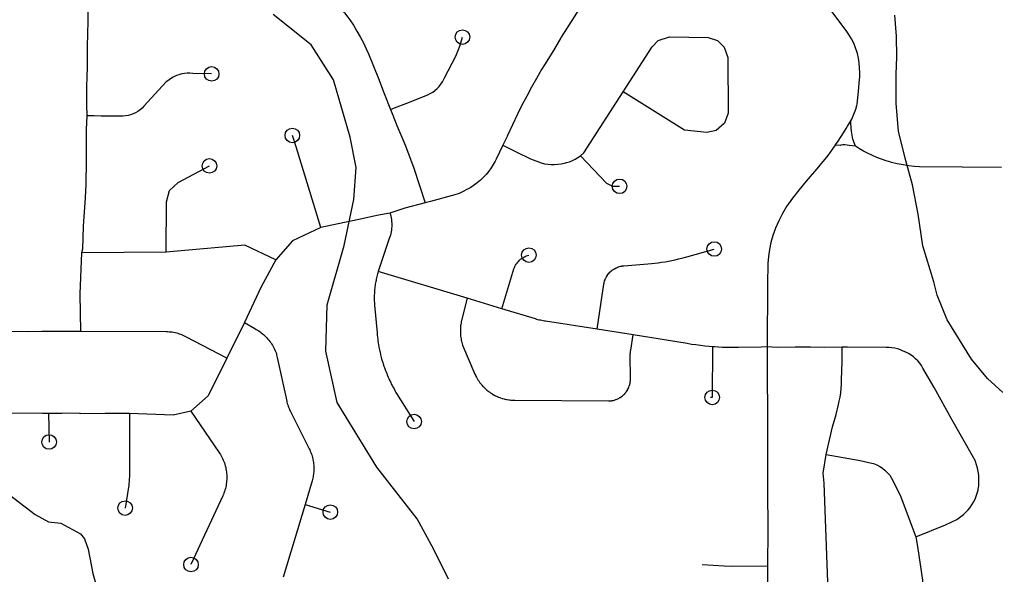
# Model space of a CAD drawing. Extents: x -19 to 366, y -4 to 359.
# Drawn here: x 147.031 to 147.665, y 190.286 to 190.647 of the extents above; entities that cross this region are included whole.
import ezdxf

# ---------------------------------------------------------------- set-up
doc = ezdxf.new("R2010")
doc.units = 0
for name, color, linetype in [('Level 33', 7, 'Continuous'), ('Level 35', 7, 'Continuous'), ('Level 60', 7, 'Continuous')]:
    doc.layers.add(name, color=color, linetype=linetype)

msp = doc.modelspace()

# ---------------------------------------------------------------- linework, layer by layer
at = {"layer": 'Level 33'}
for points in [[(147.08326, 190.68336), (147.08039, 190.67878), (147.07917, 190.67629), (147.07811, 190.67372), (147.07724, 190.67108), (147.07595, 190.66503), (147.07563, 190.66306), (147.07549, 190.66217), (147.07526, 190.64553), (147.07495, 190.62894), (147.07486, 190.61446), (147.07472, 190.61037), (147.07444, 190.60165), (147.07449, 190.59114), (147.07465, 190.58409)], [(147.21919, 190.67272), (147.2216, 190.67056), (147.22465, 190.66783), (147.23156, 190.66166), (147.23429, 190.65914), (147.23692, 190.65651), (147.23944, 190.65378), (147.24185, 190.65094), (147.24414, 190.64802), (147.24532, 190.64643), (147.24773, 190.64279), (147.25002, 190.63908), (147.25217, 190.63529), (147.2542, 190.63143), (147.25607, 190.6275), (147.25747, 190.62436), (147.26395, 190.60819), (147.26765, 190.59844), (147.27179, 190.58808)], [(147.40338, 190.66807), (147.39938, 190.6617), (147.39114, 190.64825), (147.38265, 190.63499), (147.38243, 190.63458), (147.38009, 190.63048), (147.37767, 190.62643), (147.37172, 190.61705), (147.36992, 190.61402), (147.36661, 190.60831), (147.36337, 190.60256), (147.36023, 190.59677), (147.35716, 190.59095), (147.35416, 190.58509), (147.34778, 190.57111), (147.34751, 190.57058), (147.3448, 190.56485)], [(147.56055, 190.56492), (147.56189, 190.56684), (147.56479, 190.57126), (147.56761, 190.57575), (147.56847, 190.57719), (147.57008, 190.5797), (147.57122, 190.58176), (147.57223, 190.5839), (147.57311, 190.58609), (147.57387, 190.58834), (147.57446, 190.59063), (147.57467, 190.59166), (147.57552, 190.59983), (147.57637, 190.60783), (147.5764, 190.60897), (147.57643, 190.61209), (147.57631, 190.61521), (147.57603, 190.61833), (147.57558, 190.62142), (147.57499, 190.62451), (147.57483, 190.6251), (147.57374, 190.62814), (147.5725, 190.63111), (147.57106, 190.634), (147.56944, 190.6368), (147.56767, 190.63949), (147.55122, 190.66143)], [(147.27179, 190.58808), (147.27449, 190.5891), (147.2825, 190.59215), (147.29595, 190.59752), (147.29761, 190.59839), (147.29919, 190.59939), (147.30067, 190.60051), (147.30206, 190.60175), (147.30334, 190.60309), (147.30453, 190.60455), (147.30557, 190.60609), (147.3065, 190.6077), (147.30694, 190.60865), (147.31415, 190.62275), (147.31689, 190.62927), (147.31853, 190.63515)], [(147.42277, 190.59952), (147.4416, 190.62874), (147.44564, 190.63282), (147.45291, 190.63531), (147.47812, 190.63492), (147.48401, 190.63296), (147.48852, 190.62858), (147.49073, 190.62182), (147.49106, 190.58573), (147.48862, 190.57913), (147.48329, 190.57455), (147.47708, 190.57313), (147.46275, 190.5747), (147.42277, 190.59952)], [(147.15569, 190.61123), (147.14344, 190.61154), (147.14163, 190.61168), (147.13981, 190.61166), (147.13802, 190.6115), (147.13623, 190.61118), (147.13449, 190.61072), (147.13278, 190.61011), (147.13114, 190.60936), (147.13065, 190.6091), (147.12956, 190.60848), (147.12807, 190.60747), (147.12666, 190.60633), (147.12604, 190.60577), (147.11892, 190.59824), (147.11173, 190.59016), (147.11051, 190.58894), (147.10919, 190.58784), (147.10778, 190.58685), (147.10626, 190.58599), (147.1047, 190.58527), (147.10308, 190.58469), (147.10141, 190.58425), (147.09971, 190.58396), (147.09801, 190.58382), (147.09737, 190.58381), (147.08388, 190.58381), (147.07932, 190.58399), (147.07465, 190.58409)], [(147.39507, 190.5579), (147.39726, 190.55991), (147.42277, 190.59952)], [(147.27179, 190.58808), (147.27282, 190.58551), (147.27597, 190.57767), (147.27974, 190.56855), (147.28143, 190.56446), (147.28686, 190.55006), (147.29426, 190.52743)], [(147.07465, 190.58409), (147.07419, 190.57521), (147.07416, 190.56748), (147.07419, 190.56239), (147.07421, 190.5545), (147.07402, 190.53951), (147.07355, 190.53076), (147.07223, 190.51219), (147.07178, 190.49729), (147.07128, 190.49492)], [(147.5736, 190.5642), (147.57189, 190.56885), (147.57119, 190.57409), (147.57072, 190.57898), (147.57072, 190.58085)], [(147.22653, 190.51138), (147.21052, 190.56377), (147.20807, 190.57123)], [(147.3448, 190.56485), (147.34049, 190.55583), (147.33984, 190.5546), (147.33854, 190.5523), (147.33709, 190.55009), (147.33554, 190.54796), (147.33385, 190.54592), (147.33206, 190.54399), (147.33015, 190.54216), (147.32814, 190.54043), (147.32627, 190.53907), (147.3239, 190.5375), (147.32143, 190.53606), (147.31891, 190.53475), (147.31632, 190.53358), (147.31367, 190.53255), (147.29774, 190.52832), (147.29426, 190.52743)], [(147.3448, 190.56485), (147.35335, 190.56069), (147.36259, 190.55599), (147.36958, 190.55335), (147.37173, 190.55288), (147.37391, 190.55257), (147.3761, 190.55241), (147.3783, 190.5524), (147.3805, 190.55253), (147.38269, 190.55282), (147.38484, 190.55326), (147.38615, 190.55361), (147.38805, 190.5542), (147.38992, 190.55494), (147.39175, 190.55582), (147.39347, 190.55683), (147.39507, 190.5579)], [(147.56055, 190.56492), (147.55885, 190.56249), (147.55571, 190.55819), (147.55059, 190.55194), (147.54974, 190.55089), (147.54166, 190.54152), (147.53696, 190.53579), (147.53288, 190.53047), (147.52897, 190.52503), (147.52633, 190.52051), (147.52394, 190.51586), (147.52183, 190.51108), (147.51996, 190.50619), (147.51874, 190.50174), (147.51781, 190.49723), (147.51717, 190.49267), (147.51679, 190.48808), (147.51653, 190.47451), (147.51639, 190.43384)], [(147.66836, 190.5505), (147.64282, 190.55073), (147.61523, 190.55079), (147.61207, 190.55105), (147.6083, 190.5515), (147.60454, 190.55209), (147.60079, 190.55284), (147.5971, 190.55373), (147.59669, 190.55384), (147.59359, 190.55471), (147.59055, 190.55572), (147.58758, 190.55687), (147.58463, 190.55814), (147.58157, 190.55964), (147.57886, 190.56103), (147.5762, 190.56255), (147.5736, 190.5642), (147.56953, 190.56479), (147.5682, 190.56503), (147.56684, 190.56511), (147.56552, 190.56505), (147.56418, 190.56483), (147.56387, 190.56475), (147.56055, 190.56492)], [(147.39507, 190.5579), (147.41192, 190.54017), (147.41598, 190.53823), (147.4205, 190.53819)], [(147.12614, 190.49544), (147.1263, 190.52818), (147.12835, 190.53548), (147.13388, 190.54069), (147.15424, 190.55146)], [(147.29426, 190.52743), (147.28112, 190.52405), (147.27141, 190.52082)], [(147.27141, 190.52082), (147.26291, 190.51918), (147.25435, 190.51725), (147.22653, 190.51138)], [(147.27141, 190.52082), (147.27173, 190.51988), (147.272, 190.51878), (147.27222, 190.51766), (147.27237, 190.51653), (147.2725, 190.5154), (147.27256, 190.51427), (147.27259, 190.51313), (147.27256, 190.512), (147.27249, 190.51086), (147.27236, 190.50973), (147.27221, 190.50861), (147.27198, 190.50749), (147.27171, 190.50639), (147.27141, 190.5053), (147.27104, 190.50421), (147.26386, 190.48284)], [(147.22653, 190.51138), (147.20808, 190.5028), (147.19732, 190.49033)], [(147.19732, 190.49033), (147.17716, 190.49996), (147.12614, 190.49544)], [(147.40592, 190.44539), (147.41031, 190.47454), (147.41037, 190.47483), (147.41041, 190.47507), (147.41051, 190.47555), (147.41058, 190.4758), (147.41077, 190.47651), (147.41083, 190.47674), (147.41107, 190.47744), (147.41116, 190.47767), (147.41145, 190.47835), (147.41156, 190.47857), (147.4119, 190.47923), (147.41203, 190.47944), (147.41241, 190.48008), (147.41255, 190.48028), (147.41298, 190.48089), (147.41312, 190.48108), (147.4136, 190.48166), (147.41376, 190.48184), (147.41426, 190.48238), (147.41442, 190.48256), (147.41498, 190.48306), (147.41516, 190.48322), (147.41574, 190.48368), (147.41595, 190.48383), (147.41655, 190.48425), (147.41676, 190.48439), (147.41739, 190.48477), (147.4176, 190.48488), (147.41828, 190.48522), (147.41849, 190.48532), (147.41919, 190.48561), (147.4194, 190.4857), (147.4201, 190.48593), (147.42034, 190.48601), (147.42106, 190.4862), (147.4213, 190.48625), (147.42203, 190.48639), (147.42227, 190.48643), (147.423, 190.48652), (147.42326, 190.48656), (147.43895, 190.48774), (147.44117, 190.48795), (147.44339, 190.4882), (147.44563, 190.48849), (147.44784, 190.48882), (147.45004, 190.48919), (147.45225, 190.4896), (147.45444, 190.49004), (147.45663, 190.49052), (147.45881, 190.49104), (147.46098, 190.4916), (147.46408, 190.49245), (147.48197, 190.49746)], [(147.07128, 190.49492), (147.07011, 190.46837), (147.07056, 190.44382)], [(147.12614, 190.49544), (147.07128, 190.49492)], [(147.34399, 190.45865), (147.35191, 190.48459), (147.35222, 190.48538), (147.35257, 190.48616), (147.35298, 190.48691), (147.35343, 190.48763), (147.35393, 190.48833), (147.35445, 190.48899), (147.35503, 190.48962), (147.35565, 190.49022), (147.3563, 190.49078), (147.35697, 190.49129), (147.35769, 190.49177), (147.35841, 190.4922), (147.35918, 190.49259), (147.35995, 190.49293), (147.36075, 190.49322), (147.36162, 190.49347)], [(147.19732, 190.49033), (147.18768, 190.47236), (147.17691, 190.44969)], [(147.26386, 190.48284), (147.26362, 190.48205), (147.26339, 190.48123), (147.26315, 190.4804), (147.26294, 190.47958), (147.26275, 190.47875), (147.26256, 190.47792), (147.2624, 190.47708), (147.26223, 190.47624), (147.26207, 190.4754), (147.26195, 190.47456), (147.26181, 190.47372), (147.26169, 190.47287), (147.2616, 190.47203), (147.26151, 190.47118), (147.26144, 190.47033), (147.26137, 190.46948), (147.26132, 190.46863), (147.26128, 190.46777), (147.26126, 190.46692), (147.26124, 190.46607), (147.26124, 190.46522), (147.26124, 190.46436), (147.26126, 190.46351), (147.26131, 190.46266), (147.26136, 190.46181), (147.26141, 190.46096), (147.26304, 190.44297), (147.26321, 190.44127), (147.26331, 190.44042), (147.2635, 190.43873), (147.26362, 190.43788), (147.26386, 190.43619), (147.264, 190.43535), (147.26431, 190.43368), (147.26446, 190.43284), (147.26481, 190.43117), (147.265, 190.43033), (147.26539, 190.42867), (147.2656, 190.42785), (147.26603, 190.4262), (147.26627, 190.42538), (147.26677, 190.42374), (147.267, 190.42293), (147.26755, 190.42131), (147.26781, 190.42051), (147.2684, 190.4189), (147.26869, 190.4181), (147.26933, 190.41651), (147.26963, 190.41573), (147.27032, 190.41415), (147.27065, 190.41337), (147.27136, 190.41182), (147.27174, 190.41105), (147.2725, 190.40952), (147.27287, 190.40877), (147.27368, 190.40726), (147.27408, 190.40651), (147.27493, 190.40503), (147.27535, 190.40429), (147.27578, 190.40356), (147.28714, 190.38535)], [(147.32158, 190.46542), (147.26386, 190.48284)], [(147.32158, 190.46542), (147.31793, 190.45102), (147.31775, 190.45019), (147.31761, 190.44935), (147.31746, 190.44851), (147.31735, 190.44766), (147.31728, 190.44681), (147.31721, 190.44596), (147.31719, 190.44511), (147.31717, 190.44425), (147.31717, 190.4434), (147.31722, 190.44255), (147.31727, 190.4417), (147.31734, 190.44085), (147.31746, 190.44), (147.31758, 190.43916), (147.31772, 190.43832), (147.31789, 190.43749), (147.3181, 190.43666), (147.31832, 190.43583), (147.31856, 190.43499), (147.32665, 190.41611), (147.32688, 190.41558), (147.32708, 190.41513), (147.32754, 190.41425), (147.32776, 190.41382), (147.32826, 190.41296), (147.32851, 190.41254), (147.32906, 190.41171), (147.32933, 190.4113), (147.3299, 190.4105), (147.33022, 190.41011), (147.33083, 190.40934), (147.33115, 190.40897), (147.33181, 190.40823), (147.33213, 190.40787), (147.33284, 190.40717), (147.33321, 190.40683), (147.33394, 190.40617), (147.3343, 190.40585), (147.33508, 190.40522), (147.33547, 190.40492), (147.33626, 190.40434), (147.33665, 190.40406), (147.3375, 190.40352), (147.33791, 190.40326), (147.33877, 190.40276), (147.33921, 190.40252), (147.34007, 190.40207), (147.34053, 190.40186), (147.34142, 190.40146), (147.34187, 190.40127), (147.34281, 190.40091), (147.34326, 190.40074), (147.34422, 190.40043), (147.34467, 190.40029), (147.34563, 190.40003), (147.34611, 190.39992), (147.34708, 190.39971), (147.34756, 190.39962), (147.34854, 190.39946), (147.34904, 190.39939), (147.35001, 190.39929), (147.35051, 190.39925), (147.3515, 190.39919), (147.35248, 190.39914), (147.41324, 190.3988), (147.41347, 190.39878), (147.41423, 190.39881), (147.41447, 190.39883), (147.4152, 190.3989), (147.41546, 190.39894), (147.41619, 190.39907), (147.41642, 190.39912), (147.41715, 190.3993), (147.41739, 190.39937), (147.41809, 190.3996), (147.41832, 190.39968), (147.41903, 190.39996), (147.41926, 190.40007), (147.41991, 190.40039), (147.42015, 190.40051), (147.42078, 190.40088), (147.42099, 190.40101), (147.42161, 190.40142), (147.42182, 190.40157), (147.4224, 190.40203), (147.42258, 190.40219), (147.42314, 190.40268), (147.42332, 190.40286), (147.42383, 190.40339), (147.42401, 190.40357), (147.42449, 190.40414), (147.42463, 190.40434), (147.42508, 190.40494), (147.42522, 190.40514), (147.4256, 190.40577), (147.42574, 190.40599), (147.42607, 190.40664), (147.42619, 190.40686)], [(147.34399, 190.45865), (147.32158, 190.46542)], [(147.40592, 190.44539), (147.37251, 190.45057), (147.37171, 190.45067), (147.37087, 190.4508), (147.37002, 190.45095), (147.36918, 190.45113), (147.36837, 190.45132), (147.36754, 190.45153), (147.36672, 190.45176), (147.36591, 190.45202), (147.34399, 190.45865)], [(147.17691, 190.44969), (147.1656, 190.42649)], [(147.17691, 190.44969), (147.18367, 190.44571), (147.18456, 190.44524), (147.18542, 190.44474), (147.18627, 190.44421), (147.18709, 190.44365), (147.18789, 190.44306), (147.18867, 190.44245), (147.18944, 190.44181), (147.19017, 190.44114), (147.1909, 190.44045), (147.19159, 190.43973), (147.19225, 190.43898), (147.19289, 190.43822), (147.1935, 190.43743), (147.1941, 190.43663), (147.19464, 190.4358), (147.19517, 190.43495), (147.19567, 190.43409), (147.19614, 190.43321), (147.19657, 190.43231), (147.19698, 190.4314), (147.19736, 190.43047), (147.1977, 190.42954), (147.19779, 190.4287), (147.19803, 190.42788), (147.19824, 190.42706), (147.2044, 190.39865), (147.20459, 190.39787), (147.2048, 190.39705), (147.20504, 190.39623), (147.20532, 190.39542), (147.20561, 190.39462), (147.20592, 190.39383), (147.20627, 190.39305), (147.20663, 190.39227), (147.21907, 190.36758), (147.21939, 190.36688), (147.21975, 190.36609), (147.22006, 190.3653), (147.22037, 190.3645), (147.22063, 190.3637), (147.22089, 190.36288), (147.2211, 190.36206), (147.22132, 190.36123), (147.22148, 190.3604), (147.22165, 190.35956), (147.22177, 190.35871), (147.22187, 190.35787), (147.22196, 190.35702), (147.22201, 190.35617), (147.22204, 190.35531), (147.22204, 190.35446), (147.22202, 190.35361), (147.22197, 190.35276), (147.2219, 190.35191), (147.22181, 190.35106), (147.22169, 190.35022), (147.22155, 190.34938), (147.22139, 190.34854), (147.2212, 190.34771), (147.22099, 190.34688), (147.21633, 190.3315)], [(147.07056, 190.44382), (147.04529, 190.44392), (147.03587, 190.4437), (147.02346, 190.4438), (147.01083, 190.44398), (146.99777, 190.44514), (146.99552, 190.44514), (146.99278, 190.44491), (146.99007, 190.44445), (146.98783, 190.44387), (146.97635, 190.43978), (146.96511, 190.4356)], [(147.1656, 190.42649), (147.13945, 190.44021), (147.13858, 190.44067), (147.13767, 190.4411), (147.13676, 190.44149), (147.13582, 190.44185), (147.13489, 190.44218), (147.13393, 190.44248), (147.13298, 190.44274), (147.132, 190.44297), (147.13102, 190.44316), (147.13005, 190.44332), (147.12905, 190.44344), (147.12805, 190.44353), (147.12705, 190.44359), (147.12606, 190.44361), (147.07056, 190.44382)], [(147.42932, 190.44159), (147.40592, 190.44539)], [(147.42619, 190.40686), (147.4265, 190.40754), (147.42659, 190.40777), (147.42685, 190.40847), (147.42691, 190.4087), (147.42713, 190.40942), (147.42719, 190.40966), (147.42734, 190.41039), (147.42738, 190.41063), (147.4275, 190.41136), (147.42751, 190.41161), (147.42756, 190.41235), (147.42758, 190.4126), (147.42754, 190.41305), (147.42748, 190.42866), (147.4275, 190.42952), (147.42751, 190.42983), (147.42756, 190.43044), (147.42758, 190.43074), (147.42768, 190.43135), (147.42776, 190.43172), (147.42932, 190.44159)], [(147.48089, 190.43396), (147.47868, 190.43413), (147.47581, 190.4344), (147.47296, 190.43472), (147.4701, 190.43509), (147.46725, 190.43551), (147.46439, 190.43599), (147.42932, 190.44159)], [(147.0497, 190.3906), (147.04591, 190.39064), (147.02151, 190.39088), (147.0193, 190.39103), (147.01581, 190.3916), (147.01229, 190.39262), (147.00891, 190.39407), (147.00511, 190.39619), (146.9801, 190.41031), (146.9787, 190.41128), (146.97522, 190.41428), (146.97355, 190.41612), (146.97205, 190.4181), (146.96983, 190.42196), (146.96884, 190.42424), (146.96511, 190.4356)], [(147.48089, 190.43396), (147.48064, 190.40101), (147.47948, 190.40099)], [(147.51639, 190.43384), (147.51239, 190.43374), (147.49781, 190.43349), (147.49256, 190.43345), (147.48732, 190.43356), (147.4821, 190.43382), (147.48089, 190.43396)], [(147.51639, 190.43384), (147.51638, 190.43346), (147.51631, 190.41203), (147.51662, 190.39457), (147.51664, 190.34106)], [(147.56502, 190.43359), (147.55359, 190.43355), (147.54442, 190.4336), (147.53457, 190.43366), (147.5228, 190.43347), (147.51639, 190.43384)], [(147.5547, 190.3639), (147.55885, 190.38189), (147.56105, 190.39004), (147.56254, 190.39633), (147.56311, 190.39851), (147.56369, 190.40126), (147.56413, 190.40404), (147.56443, 190.40684), (147.56458, 190.40966), (147.56457, 190.41247), (147.56493, 190.42424), (147.56494, 190.43084), (147.56497, 190.43153), (147.56502, 190.43359)], [(147.61279, 190.31036), (147.63213, 190.31834), (147.63949, 190.3218), (147.64382, 190.32499), (147.64535, 190.32639), (147.64677, 190.3279), (147.64809, 190.3295), (147.6493, 190.33121), (147.65036, 190.33299), (147.6513, 190.33485), (147.65209, 190.33677), (147.65277, 190.33874), (147.65328, 190.34075), (147.6534, 190.34135), (147.65369, 190.34364), (147.65383, 190.34594), (147.65383, 190.34613), (147.65381, 190.34824), (147.65365, 190.35054), (147.65332, 190.35282), (147.65285, 190.35507), (147.65226, 190.35724), (147.65151, 190.35937), (147.65064, 190.36144), (147.65054, 190.36166), (147.63625, 190.38674), (147.6248, 190.40746), (147.61749, 190.42008), (147.61649, 190.42172), (147.61535, 190.42328), (147.6141, 190.42475), (147.61273, 190.42611), (147.61127, 190.42736), (147.60973, 190.4285), (147.60808, 190.42951), (147.60638, 190.43038), (147.60463, 190.43111), (147.60287, 190.43188), (147.60108, 190.4325), (147.59922, 190.43299), (147.59734, 190.43333), (147.59544, 190.43351), (147.59352, 190.43355), (147.56841, 190.43359), (147.56502, 190.43359)], [(147.1656, 190.42649), (147.15336, 190.40201), (147.14219, 190.39212)], [(147.10233, 190.39048), (147.0961, 190.39059), (147.08665, 190.39069), (147.07026, 190.39047), (147.07028, 190.3908), (147.05837, 190.39052), (147.0497, 190.3906)], [(147.0497, 190.3906), (147.05016, 190.37205)], [(147.10233, 190.39048), (147.10236, 190.35005), (147.10219, 190.34757), (147.10187, 190.34403), (147.09952, 190.32913)], [(147.14219, 190.39212), (147.13066, 190.38947), (147.10233, 190.39048)], [(147.14219, 190.39212), (147.16044, 190.36538), (147.16089, 190.36472), (147.16141, 190.36387), (147.16194, 190.36301), (147.16239, 190.36214), (147.16284, 190.36124), (147.16325, 190.36033), (147.16361, 190.3594), (147.16397, 190.35847), (147.16428, 190.35752), (147.16454, 190.35656), (147.16479, 190.35559), (147.165, 190.35462), (147.16518, 190.35364), (147.16532, 190.35265), (147.16543, 190.35166), (147.1655, 190.35067), (147.16553, 190.34967), (147.16554, 190.34867), (147.1655, 190.34767), (147.16543, 190.34668), (147.16534, 190.34569), (147.16521, 190.3447), (147.16502, 190.34372), (147.16482, 190.34274), (147.16458, 190.34177), (147.1643, 190.34081), (147.164, 190.33986), (147.16367, 190.33892), (147.1633, 190.338), (147.1629, 190.33709), (147.14226, 190.29241)], [(147.60353, 190.18507), (147.59674, 190.18727), (147.58436, 190.19014), (147.56549, 190.19408), (147.56382, 190.19453), (147.56219, 190.19517), (147.56067, 190.196), (147.55924, 190.197), (147.55795, 190.19815), (147.5568, 190.19944), (147.55579, 190.20086), (147.55496, 190.20238), (147.55432, 190.20399), (147.55384, 190.20566), (147.55358, 190.20737), (147.55351, 190.20911), (147.55369, 190.21891), (147.5558, 190.2811), (147.55331, 190.34542), (147.55279, 190.35171), (147.5547, 190.3639)], [(147.5547, 190.3639), (147.57681, 190.3601), (147.5833, 190.35861), (147.5854, 190.35801), (147.58744, 190.3572), (147.58939, 190.3562), (147.59123, 190.355), (147.59292, 190.35363), (147.59449, 190.3521), (147.59591, 190.35042), (147.59712, 190.3486), (147.6026, 190.33743), (147.61279, 190.31036)], [(147.51664, 190.34106), (147.51673, 190.31511), (147.51651, 190.29139)], [(147.21633, 190.3315), (147.20218, 190.28429)], [(147.21633, 190.3315), (147.23273, 190.32651)], [(147.61279, 190.31036), (147.61399, 190.30426), (147.61725, 190.28227), (147.61939, 190.25525), (147.61939, 190.2407), (147.61855, 190.2279), (147.61719, 190.22085), (147.61541, 190.21404), (147.61264, 190.20666), (147.60353, 190.18507)], [(147.51651, 190.29139), (147.49402, 190.29127), (147.4884, 190.29138), (147.47405, 190.29221)], [(147.51651, 190.29139), (147.51709, 190.24898)]]:
    msp.add_lwpolyline(points, dxfattribs=at)
for centre in [(147.31853, 190.63515), (147.15569, 190.61123), (147.20807, 190.57123), (147.15424, 190.55146), (147.4205, 190.53819), (147.36162, 190.49347), (147.48197, 190.49746), (147.48064, 190.40101), (147.28714, 190.38535), (147.05016, 190.37205), (147.09952, 190.32913), (147.23273, 190.32651), (147.14226, 190.29241)]:
    msp.add_circle(centre, 0.00473, dxfattribs=at)
at = {"layer": 'Level 35'}
for points in [[(147.30942, 190.28293), (147.30002, 190.30224), (147.28913, 190.32205), (147.2629, 190.35572), (147.23717, 190.39782), (147.22975, 190.43099), (147.23074, 190.4612), (147.24163, 190.49983), (147.24806, 190.52954), (147.24954, 190.55034), (147.24558, 190.57015), (147.2347, 190.60729), (147.22035, 190.63006), (147.1956, 190.64987)], [(147.66938, 190.40428), (147.65931, 190.4134), (147.64893, 190.42594), (147.63328, 190.4515), (147.62675, 190.46739), (147.62445, 190.47617), (147.61749, 190.49947), (147.61427, 190.52004), (147.61064, 190.5391), (147.60585, 190.55648), (147.60162, 190.57403), (147.60006, 190.59191), (147.60004, 190.61109), (147.60044, 190.6221), (147.60031, 190.63578), (147.59924, 190.64928)], [(147.0178, 190.3428), (147.04102, 190.32487), (147.04977, 190.32016), (147.05774, 190.31943), (147.07048, 190.31246), (147.07316, 190.30906), (147.07546, 190.30242), (147.07856, 190.28668), (147.08126, 190.27681), (147.08393, 190.27436), (147.10254, 190.26931), (147.11624, 190.2612)]]:
    msp.add_lwpolyline(points, dxfattribs=at)
at = {"layer": 'Level 60'}
for points in [[(154.11585, 1.87092), (153.9063, 10.48743), (153.69602, 19.10409), (153.48501, 27.72087), (153.27327, 36.3378), (153.0608, 44.95486), (152.84759, 53.57206), (152.63366, 62.1894), (152.419, 70.80688), (152.20362, 79.42449), (151.98751, 88.04225), (151.77068, 96.66014), (151.55312, 105.27817), (151.33484, 113.89634), (151.11584, 122.51465), (150.89612, 131.13311), (150.67568, 139.7517), (150.45452, 148.37043), (150.23264, 156.98931), (150.01005, 165.60832), (149.78674, 174.22748), (149.56272, 182.84677), (149.33799, 191.46621), (149.11254, 200.0858), (148.88638, 208.70552), (148.65952, 217.32539), (148.43194, 225.9454), (148.20366, 234.56555), (147.97466, 243.18584), (147.74497, 251.80628), (147.51457, 260.42687), (147.28346, 269.04759), (147.05165, 277.66846), (146.81914, 286.28948), (146.58593, 294.91064), (146.35202, 303.53194), (146.11742, 312.15339), (145.88211, 320.77499), (145.64611, 329.39673), (145.40941, 338.01861), (145.17202, 346.64065)], [(0, 189.51617), (7.11214, 189.52059), (14.22427, 189.53386), (21.33637, 189.55597), (28.44845, 189.58693), (35.56048, 189.62672), (42.67245, 189.67537), (49.78436, 189.73285), (56.89619, 189.79918), (64.00793, 189.87436), (71.11958, 189.95838), (78.23111, 190.05124), (85.34253, 190.15294), (92.45381, 190.26349), (99.56495, 190.38288), (106.67593, 190.51112), (113.78675, 190.6482), (120.89739, 190.79412), (128.00785, 190.94888), (135.11811, 191.11248), (142.22816, 191.28493), (149.33799, 191.46621), (156.44759, 191.65634), (163.55694, 191.85531), (170.66605, 192.06312), (177.77489, 192.27977), (184.88345, 192.50526), (191.99173, 192.73959), (199.09971, 192.98276), (206.20739, 193.23477), (213.31474, 193.49561), (220.42177, 193.7653), (227.52845, 194.04382), (234.63479, 194.33118), (241.74076, 194.62738), (248.84635, 194.93241), (255.95157, 195.24628), (263.05638, 195.56898), (270.16079, 195.90052), (277.26478, 196.24089), (284.36834, 196.5901), (291.47147, 196.94814), (298.57414, 197.31501), (305.67635, 197.69072), (312.77809, 198.07525), (319.87934, 198.46862), (326.9801, 198.87082), (334.08035, 199.28185), (341.18009, 199.7017)], [(0, 180.89994), (7.12284, 180.90436), (14.24566, 180.9176), (21.36847, 180.93968), (28.49124, 180.97058), (35.61397, 181.01031), (42.73664, 181.05888), (49.85925, 181.11627), (56.98178, 181.18249), (64.10422, 181.25754), (71.22656, 181.34142), (78.3488, 181.43413), (85.47091, 181.53567), (92.5929, 181.64603), (99.71474, 181.76523), (106.83643, 181.89325), (113.95795, 182.0301), (121.0793, 182.17578), (128.20046, 182.33029), (135.32143, 182.49362), (142.44218, 182.66579), (149.56272, 182.84677), (156.68303, 183.03659), (163.8031, 183.23523), (170.92291, 183.4427), (178.04247, 183.65899), (185.16175, 183.88411), (192.28074, 184.11805), (199.39944, 184.36082), (206.51784, 184.61242), (213.63591, 184.87283), (220.75366, 185.14207), (227.87107, 185.42014), (234.98813, 185.70702), (242.10483, 186.00273), (249.22115, 186.30726), (256.33709, 186.62061), (263.45264, 186.94279), (270.56779, 187.27378), (277.68251, 187.61359), (284.79682, 187.96222), (291.91068, 188.31967), (299.02409, 188.68594), (306.13705, 189.06103), (313.24954, 189.44494), (320.36154, 189.83766), (327.47305, 190.23919), (334.58406, 190.64954), (341.69455, 191.06871)]]:
    msp.add_spline(points, degree=3, dxfattribs=at)

doc.saveas('drawing.dxf')
